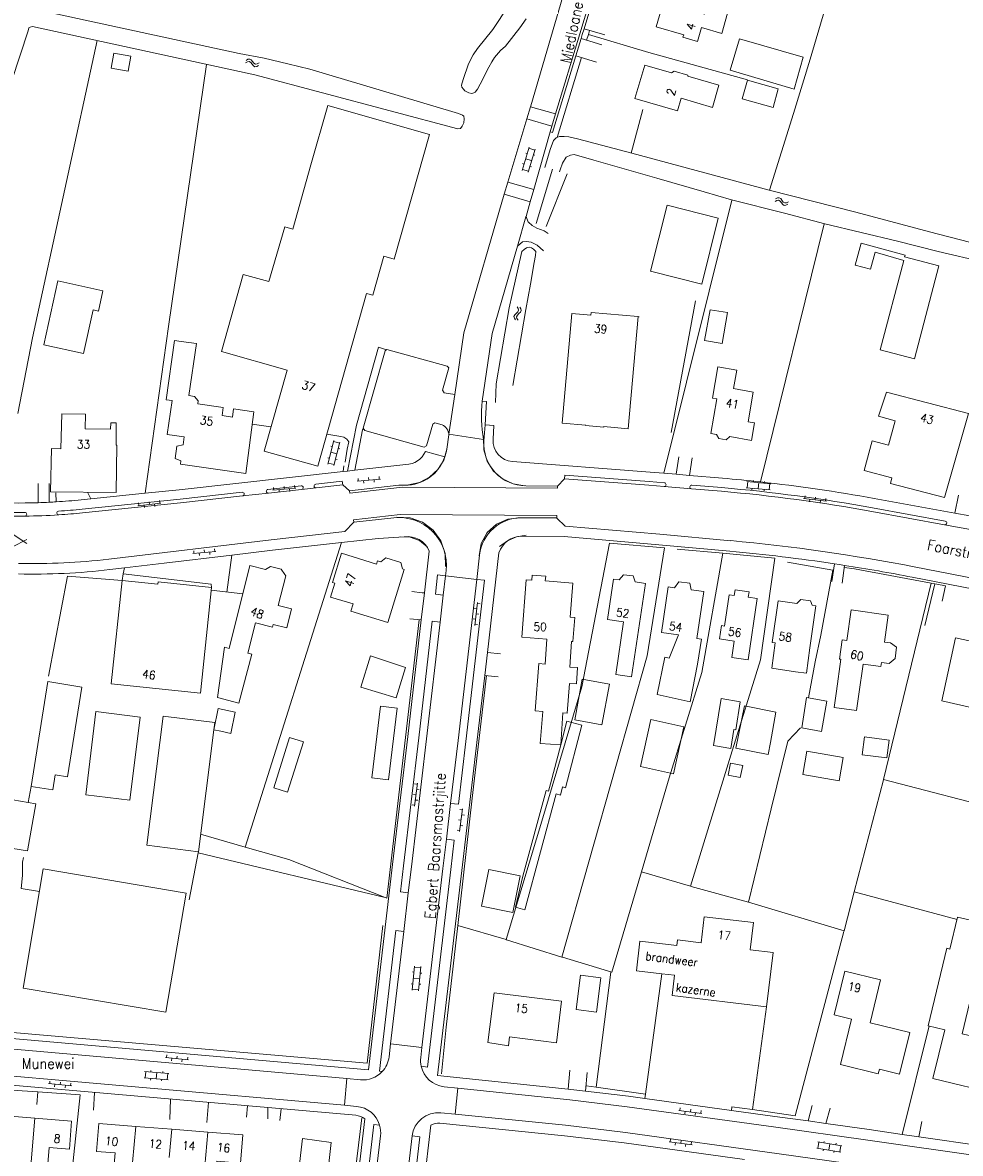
# Model space of a CAD drawing. Header units: metres. Extents: x 189705 to 199106, y 581686 to 588448.
# Tile 515 of 555: x 198333 to 198511, y 586208 to 586423. Entities that reach past the tile are written whole.
import ezdxf

# ---------------------------------------------------------------- set-up
doc = ezdxf.new("R2010")
doc.units = ezdxf.units.M
doc.layers.add('B-WA-OG-GBKN-G', color=7, linetype='Continuous', lineweight=18)
doc.styles.add('Style-STANDARD', font='STANDARD.shx')

msp = doc.modelspace()

# ---------------------------------------------------------------- linework, layer by layer
at = {"layer": 'B-WA-OG-GBKN-G'}
for p, q in [((198375.518, 586414.983), (198375.872, 586415.186)), ((198375.609, 586415.472), (198375.961, 586415.677)), ((198375.872, 586415.186), (198376.196, 586415.235)), ((198375.961, 586415.677), (198376.285, 586415.728)), ((198376.196, 586415.235), (198376.481, 586415.076)), ((198376.285, 586415.728), (198376.58, 586415.562)), ((198376.481, 586415.076), (198376.748, 586414.758)), ((198376.58, 586415.562), (198376.837, 586415.247)), ((198376.748, 586414.758), (198377.004, 586414.441)), ((198376.837, 586415.247), (198377.096, 586414.931)), ((198377.004, 586414.441), (198377.29, 586414.277)), ((198377.096, 586414.931), (198377.381, 586414.768)), ((198377.29, 586414.277), (198377.623, 586414.328)), ((198377.381, 586414.768), (198377.714, 586414.817)), ((198377.623, 586414.328), (198377.977, 586414.533)), ((198377.714, 586414.817), (198378.068, 586415.021)), ((198429.362, 586398.989), (198428.024, 586394.588)), ((198428.998, 586397.791), (198428.711, 586397.879)), ((198430.51, 586398.64), (198429.172, 586394.239)), ((198430.452, 586398.449), (198429.304, 586398.798)), ((198430.462, 586397.451), (198430.175, 586397.538)), ((198428.387, 586395.784), (198428.1, 586395.871)), ((198429.841, 586396.44), (198428.693, 586396.789)), ((198429.793, 586395.252), (198429.506, 586395.339)), ((198429.23, 586394.43), (198428.082, 586394.78)), ((198476.059, 586388.686), (198476.419, 586388.877)), ((198476.166, 586389.171), (198476.525, 586389.364)), ((198476.419, 586388.877), (198476.745, 586388.915)), ((198476.525, 586389.364), (198476.849, 586389.405)), ((198476.745, 586388.915), (198477.024, 586388.747)), ((198476.849, 586389.405), (198477.139, 586389.23)), ((198477.024, 586388.747), (198477.281, 586388.421)), ((198477.139, 586389.23), (198477.386, 586388.907)), ((198477.281, 586388.421), (198477.527, 586388.096)), ((198477.386, 586388.907), (198477.635, 586388.583)), ((198477.635, 586388.583), (198477.915, 586388.41)), ((198477.915, 586388.41), (198478.249, 586388.449)), ((198478.249, 586388.449), (198478.609, 586388.642)), ((198477.527, 586388.096), (198477.807, 586387.923)), ((198477.807, 586387.923), (198478.142, 586387.964)), ((198478.142, 586387.964), (198478.503, 586388.157)), ((198426.632, 586367.165), (198426.488, 586366.869)), ((198426.931, 586367.442), (198426.632, 586367.165)), ((198427.23, 586367.73), (198426.931, 586367.442)), ((198427.127, 586367.106), (198426.983, 586366.81)), ((198427.073, 586368.684), (198427.299, 586368.345)), ((198427.425, 586367.386), (198427.127, 586367.106)), ((198427.37, 586368.024), (198427.23, 586367.73)), ((198427.299, 586368.345), (198427.37, 586368.024)), ((198427.722, 586367.664), (198427.425, 586367.386)), ((198427.566, 586368.626), (198427.795, 586368.288)), ((198427.868, 586367.969), (198427.722, 586367.664)), ((198427.795, 586368.288), (198427.868, 586367.969)), ((198426.488, 586366.869), (198426.562, 586366.539)), ((198426.562, 586366.539), (198426.789, 586366.2)), ((198426.983, 586366.81), (198427.055, 586366.481)), ((198427.055, 586366.481), (198427.283, 586366.142)), ((198391.114, 586338.823), (198392.269, 586343.276)), ((198391.69, 586342.238), (198391.98, 586342.163)), ((198392.218, 586343.082), (198393.38, 586342.781)), ((198392.276, 586338.522), (198393.43, 586342.975)), ((198393.117, 586341.765), (198393.407, 586341.69)), ((198391.113, 586340.014), (198391.403, 586339.938)), ((198391.691, 586341.05), (198392.853, 586340.748)), ((198392.59, 586339.734), (198392.88, 586339.659)), ((198391.164, 586339.017), (198392.326, 586338.716)), ((198396.722, 586335.558), (198401.103, 586335.967)), ((198396.875, 586336.074), (198396.921, 586335.576)), ((198397.917, 586335.669), (198397.963, 586335.171)), ((198398.866, 586336.26), (198398.912, 586335.762)), ((198399.908, 586335.855), (198399.955, 586335.357)), ((198400.857, 586336.446), (198400.904, 586335.948)), ((198475.259, 586335.097), (198470.678, 586335.52)), ((198470.767, 586334.307), (198470.878, 586335.502)), ((198471.923, 586335.405), (198471.951, 586335.704)), ((198472.858, 586334.114), (198472.969, 586335.309)), ((198474.012, 586335.212), (198474.04, 586335.511)), ((198474.949, 586333.921), (198475.06, 586335.116)), ((198380.672, 586333.842), (198385.054, 586334.242)), ((198380.826, 586334.358), (198380.871, 586333.86)), ((198381.867, 586333.951), (198381.913, 586333.453)), ((198382.817, 586334.54), (198382.863, 586334.042)), ((198383.859, 586334.133), (198383.904, 586333.635)), ((198384.809, 586334.722), (198384.855, 586334.224)), ((198475.149, 586333.902), (198470.568, 586334.325)), ((198471.686, 586333.921), (198471.713, 586334.22)), ((198473.974, 586333.709), (198474.001, 586334.008)), ((198481.757, 586332.764), (198481.696, 586332.268)), ((198355.047, 586330.919), (198359.418, 586331.42)), ((198355.189, 586331.438), (198355.246, 586330.941)), ((198356.239, 586331.055), (198356.296, 586330.559)), ((198357.176, 586331.666), (198357.233, 586331.169)), ((198358.226, 586331.284), (198358.283, 586330.787)), ((198359.163, 586331.894), (198359.22, 586331.398)), ((198481.497, 586332.292), (198485.864, 586331.756)), ((198482.688, 586332.146), (198482.627, 586331.65)), ((198483.742, 586332.52), (198483.681, 586332.024)), ((198484.673, 586331.902), (198484.612, 586331.406)), ((198485.727, 586332.277), (198485.666, 586331.78)), ((198331.266, 586323.126), (198333.985, 586324.51)), ((198333.946, 586323.759), (198331.385, 586325.422)), ((198365.503, 586321.815), (198369.883, 586322.233)), ((198365.655, 586322.331), (198365.702, 586321.834)), ((198366.698, 586321.929), (198366.745, 586321.431)), ((198367.646, 586322.521), (198367.693, 586322.024)), ((198368.689, 586322.119), (198368.736, 586321.621)), ((198369.636, 586322.712), (198369.684, 586322.214)), ((198419.427, 586311.369), (198418.93, 586311.426)), ((198419.563, 586312.561), (198419.062, 586308.19)), ((198420.037, 586312.305), (198419.541, 586312.362)), ((198419.198, 586309.382), (198418.702, 586309.439)), ((198419.809, 586310.318), (198419.313, 586310.375)), ((198419.581, 586308.331), (198419.084, 586308.388)), ((198407.606, 586273.837), (198408.142, 586278.204)), ((198407.621, 586278.067), (198408.118, 586278.006)), ((198407.996, 586277.013), (198408.492, 586276.952)), ((198407.378, 586276.082), (198407.874, 586276.021)), ((198407.752, 586275.028), (198408.248, 586274.967)), ((198407.134, 586274.097), (198407.63, 586274.036)), ((198416.137, 586269.019), (198416.727, 586273.379)), ((198416.205, 586273.248), (198416.7, 586273.181)), ((198415.937, 586271.266), (198416.432, 586271.199)), ((198416.566, 586272.19), (198417.062, 586272.123)), ((198415.669, 586269.284), (198416.164, 586269.217)), ((198416.298, 586270.208), (198416.794, 586270.141)), ((198407.166, 586238.926), (198407.613, 586243.504)), ((198407.593, 586243.305), (198408.788, 586243.189)), ((198408.361, 586238.81), (198408.807, 586243.388)), ((198407.203, 586242.389), (198407.501, 586242.36)), ((198407.39, 586241.215), (198408.584, 586241.099)), ((198408.686, 586242.144), (198408.984, 586242.115)), ((198406.98, 586240.102), (198407.278, 586240.073)), ((198407.186, 586239.125), (198408.38, 586239.009)), ((198408.482, 586240.056), (198408.781, 586240.027)), ((198360.29, 586226.142), (198364.667, 586225.689)), ((198360.54, 586226.619), (198360.489, 586226.122)), ((198361.484, 586226.019), (198361.432, 586225.522)), ((198362.53, 586226.413), (198362.478, 586225.916)), ((198363.473, 586225.813), (198363.422, 586225.316)), ((198364.519, 586226.207), (198364.468, 586225.71)), ((198356.336, 586223.454), (198360.921, 586223.072)), ((198356.536, 586223.437), (198356.436, 586222.241)), ((198357.509, 586223.657), (198357.484, 586223.358)), ((198358.628, 586223.263), (198358.529, 586222.067)), ((198359.799, 586223.467), (198359.774, 586223.168)), ((198360.721, 586223.089), (198360.622, 586221.893)), ((198338.104, 586221.175), (198342.481, 586220.722)), ((198338.354, 586221.652), (198338.303, 586221.155)), ((198339.298, 586221.052), (198339.246, 586220.555)), ((198340.344, 586221.446), (198340.292, 586220.949)), ((198342.333, 586221.24), (198342.282, 586220.743)), ((198356.237, 586222.258), (198360.821, 586221.876)), ((198357.485, 586222.154), (198357.46, 586221.855)), ((198359.575, 586221.98), (198359.55, 586221.681)), ((198341.287, 586220.846), (198341.236, 586220.349)), ((198457.797, 586216.094), (198462.16, 586215.526)), ((198458.06, 586216.564), (198457.995, 586216.068)), ((198458.987, 586215.939), (198458.923, 586215.443)), ((198460.043, 586216.306), (198459.979, 586215.81)), ((198460.97, 586215.681), (198460.906, 586215.185)), ((198462.026, 586216.048), (198461.962, 586215.552)), ((198456.23, 586210.611), (198456.165, 586210.116)), ((198458.213, 586210.351), (198458.148, 586209.856)), ((198485.378, 586210.208), (198485.331, 586209.912)), ((198455.967, 586210.142), (198460.33, 586209.57)), ((198457.157, 586209.986), (198457.092, 586209.49)), ((198459.14, 586209.726), (198459.075, 586209.23)), ((198460.196, 586210.092), (198460.131, 586209.596)), ((198484.004, 586208.909), (198488.546, 586208.183)), ((198484.193, 586210.094), (198488.735, 586209.368)), ((198484.391, 586210.062), (198484.201, 586208.877)), ((198485.24, 586208.711), (198485.193, 586208.415)), ((198486.464, 586209.731), (198486.275, 586208.546)), ((198487.312, 586208.38), (198487.264, 586208.084)), ((198487.647, 586209.845), (198487.6, 586209.549)), ((198488.538, 586209.399), (198488.349, 586208.214))]:
    msp.add_line(p, q, dxfattribs=at)
at = {"layer": 'B-WA-OG-GBKN-G', "flags": 128}
for points in [[(198377.245, 586412.713), (198415.806, 586402.452), (198416.314, 586402.53), (198416.668, 586402.964), (198416.945, 586403.625), (198417.018, 586404.362), (198416.939, 586404.87), (198416.71, 586405.098), (198415.972, 586405.374), (198415.336, 586405.575), (198387.708, 586413.797), (198383.537, 586414.847), (198379.01, 586415.87), (198374.306, 586416.766), (198337.431, 586424.747), (198336.896, 586424.897), (198336.54, 586425.074), (198336.26, 586425.301), (198336.08, 586425.682), (198336.18, 586426.165), (198358.225, 586500)], [(198479.546, 586405.403), (198482.707, 586415.718), (198489.937, 586440.22), (198493.808, 586453.417), (198496.64, 586462.592), (198508.322, 586500)], [(198457.821, 586483.349), (198457.755, 586483.13), (198451.52, 586462.291), (198445.181, 586441.103), (198438.984, 586420.542), (198434.344, 586405.296)], [(198429.605, 586406.651), (198429.654, 586406.816), (198442.3, 586449.966)], [(198428.829, 586423.388), (198427.566, 586421.655), (198424.887, 586418.164), (198423.951, 586417.322), (198422.813, 586416.021), (198422.282, 586415.206), (198421.677, 586414.162), (198420.09, 586410.955), (198419.535, 586410.038), (198419.105, 586409.452), (198418.877, 586409.298), (198418.471, 586409.195), (198417.886, 586409.294), (198417.148, 586409.698), (198416.867, 586410.002), (198416.586, 586410.382), (198416.508, 586410.762), (198416.834, 586411.856), (198417.863, 586414.807), (198418.72, 586416.538), (198419.528, 586417.71), (198422.46, 586421.33), (198425.464, 586425.864)], [(198440.869, 586425.064), (198439.79, 586421.485)], [(198467.03, 586424.43), (198465.95, 586420.6), (198462.08, 586421.69), (198461.34, 586419.07), (198458.58, 586419.86), (198458.73, 586420.35), (198453.51, 586421.86), (198454.88, 586426.58), (198462.7, 586424.28), (198463.07, 586425.55), (198467.03, 586424.43)], [(198272.838, 586383.66), (198313.932, 586369.421), (198315.102, 586369.019), (198315.737, 586369.072), (198316.397, 586369.253), (198316.98, 586369.687), (198317.561, 586370.579), (198317.887, 586371.444), (198318.514, 586373.555), (198334.194, 586421.101), (198334.344, 586421.686), (198334.623, 586421.814), (198335.054, 586421.892), (198377.245, 586412.713)], [(198439.79, 586421.485), (198439.462, 586420.397), (198439.224, 586419.614)], [(198439.79, 586421.485), (198443.716, 586420.301)], [(198440.844, 586421.167), (198440.616, 586420.409)], [(198347.299, 586419.228), (198335.023, 586362.799), (198332.25, 586348.45)], [(198439.224, 586419.614), (198438.231, 586416.353)], [(198439.224, 586419.614), (198443.153, 586418.431)], [(198440.616, 586420.409), (198440.28, 586419.296)], [(198440.616, 586420.409), (198452.089, 586416.963)], [(198481.42, 586416.09), (198479.7, 586410), (198467.52, 586413.62), (198469.29, 586419.6), (198481.42, 586416.09)], [(198353.706, 586416.263), (198350.492, 586416.832), (198349.993, 586414.01), (198353.207, 586413.442), (198353.706, 586416.263)], [(198438.231, 586416.353), (198433.79, 586401.757), (198433.367, 586401.878)], [(198438.231, 586416.353), (198442.169, 586415.166)], [(198452.089, 586416.963), (198470.833, 586411.778)], [(198368.11, 586414.7), (198360.854, 586364.961), (198356.438, 586333.285)], [(198439.297, 586416.031), (198434.717, 586400.826)], [(198465.4, 586410.76), (198464.16, 586406.55), (198458.22, 586408.29), (198457.51, 586405.87), (198449.46, 586408.23), (198451.33, 586414.57), (198456.41, 586413.09), (198456.92, 586413.45), (198459.53, 586412.66), (198459.48, 586412.49), (198465.4, 586410.76)], [(198476.63, 586410.07), (198475.7, 586406.5), (198469.81, 586408.18), (198470.82, 586411.73), (198476.63, 586410.07)], [(198383.379, 586356.643), (198379.02, 586341.3), (198389.22, 586338.42), (198398.5, 586371.24), (198399.69, 586370.91), (198401.78, 586378.31), (198403.75, 586377.76), (198410.46, 586401.41), (198391.13, 586406.9), (198387.927, 586395.63), (198384.454, 586383.41)], [(198428.916, 586404.352), (198429.605, 586406.651)], [(198434.344, 586405.296), (198429.605, 586406.651)], [(198448.772, 586397.882), (198450.981, 586406.176)], [(198425.323, 586392.361), (198428.916, 586404.352)], [(198433.684, 586402.988), (198428.916, 586404.352)], [(198434.344, 586405.296), (198433.684, 586402.988)], [(198479.546, 586405.403), (198474.986, 586390.843)], [(198433.367, 586401.878), (198430.236, 586390.931)], [(198433.684, 586402.988), (198433.367, 586401.878)], [(198474.954, 586390.851), (198448.856, 586397.86), (198438.554, 586400.562), (198436.901, 586400.936), (198436.012, 586401.009), (198435.122, 586401.005), (198434.514, 586400.774), (198434.007, 586400.29), (198433.354, 586398.585), (198432.372, 586395.13)], [(198435.141, 586394.303), (198435.251, 586394.68), (198435.728, 586395.952), (198436.409, 586397.098), (198437.195, 586397.482), (198437.931, 586397.612), (198441.62, 586396.509), (198453.627, 586393.128), (198462.582, 586390.496), (198467.771, 586388.968), (198477.843, 586386.442), (198485.525, 586384.415), (198499.31, 586381.117), (198507.042, 586379.192), (198515.715, 586377.144)], [(198430.717, 586384.514), (198433.814, 586394.846)], [(198432.611, 586383.937), (198436.574, 586393.956)], [(198424.634, 586390.062), (198425.323, 586392.361)], [(198425.323, 586392.361), (198430.236, 586390.931)], [(198430.236, 586390.931), (198429.576, 586388.624)], [(198518.881, 586379.469), (198505.401, 586382.92), (198491.385, 586386.649), (198474.954, 586390.851)], [(198415.246, 586352.043), (198416.969, 586363.726), (198424.634, 586390.062)], [(198424.634, 586390.062), (198429.576, 586388.624)], [(198428.774, 586385.817), (198429.576, 586388.624)], [(198454.965, 586337.081), (198467.887, 586388.939)], [(198452.425, 586375.436), (198462.147, 586373.009), (198465.271, 586385.525), (198455.549, 586387.952), (198452.425, 586375.436)], [(198427.157, 586380.221), (198428.758, 586385.762), (198428.774, 586385.817)], [(198428.774, 586385.816), (198428.758, 586385.762)], [(198428.774, 586385.817), (198429.194, 586384.747), (198429.217, 586384.727)], [(198429.217, 586384.727), (198429.908, 586384.115), (198430.851, 586383.636), (198432.2, 586383.083), (198432.964, 586382.628)], [(198473.303, 586335.435), (198485.369, 586384.457)], [(198384.454, 586383.41), (198382.934, 586383.842), (198379.913, 586373.46), (198375.074, 586374.835), (198370.912, 586360.185), (198383.379, 586356.643)], [(198420.42, 586350.777), (198422.36, 586363.616), (198427.157, 586380.221)], [(198428.734, 586368.186), (198429.65, 586372.961), (198430.319, 586377.079), (198430.593, 586378.402), (198430.641, 586379.164), (198430.207, 586379.619), (198429.799, 586379.872), (198429.341, 586379.997), (198428.859, 586379.868), (198428.403, 586379.587), (198427.947, 586379.204), (198426.152, 586371.041), (198425.546, 586368.466)], [(198432.063, 586379.297), (198430.864, 586380.384), (198429.769, 586380.964), (198428.879, 586381.088), (198428.092, 586381.034), (198427.157, 586380.221)], [(198500.679, 586378.186), (198500.763, 586378.517), (198492.446, 586380.775), (198491.279, 586376.611), (198494.179, 586375.801), (198495.064, 586379.079), (198500.497, 586377.494)], [(198500.679, 586378.186), (198507.191, 586376.472), (198502.542, 586358.801), (198496.029, 586360.515), (198500.497, 586377.494)], [(198344.751, 586359.842), (198337.194, 586361.482), (198339.824, 586373.599), (198348.384, 586371.741), (198347.547, 586367.882), (198346.543, 586368.1), (198344.751, 586359.842)], [(198456.33, 586344.827), (198460.99, 586369.813)], [(198423.102, 586354.031), (198425.546, 586368.466)], [(198426.29, 586353.751), (198428.734, 586368.186)], [(198450.05, 586366.82), (198448.19, 586345.53), (198443.56, 586345.93), (198443.55, 586345.82), (198440.09, 586346.12), (198440.1, 586346.22), (198435.62, 586346.61), (198437.45, 586367.42), (198441.09, 586367.1), (198441.13, 586367.61), (198450.05, 586366.82)], [(198467.03, 586367.58), (198466, 586361.7), (198462.7, 586362.28), (198463.75, 586368.1), (198467.03, 586367.58)], [(198450.269, 586366.801), (198450.05, 586366.82)], [(198366.164, 586361.718), (198363.297, 586362.118), (198361.99, 586362.3), (198360.4, 586351.03), (198361.55, 586350.87), (198360.64, 586344.45), (198363.86, 586344), (198363.64, 586342.45), (198362.46, 586342.25), (198362.13, 586339.9), (198363.21, 586339.42), (198363.12, 586338.81), (198375.56, 586337.06), (198377.09, 586348.74), (198373.22, 586349.29), (198373, 586347.74), (198371.04, 586348.02), (198371.26, 586349.57), (198366.41, 586350.26), (198366.49, 586350.81), (198365.82, 586351.67), (198364.75, 586351.83), (198366.164, 586361.718)], [(198402.266, 586360.542), (198400.722, 586361.03), (198396.547, 586346.186), (198394.884, 586337.489)], [(198415.246, 586352.043), (198413.229, 586352.374), (198412.915, 586352.871), (198414.104, 586357.119), (198413.821, 586357.442), (198402.364, 586360.593), (198402.041, 586360.344), (198397.87, 586345.655), (198398.126, 586345.165), (198409.439, 586342.021), (198409.875, 586342.304), (198411.074, 586346.412), (198411.453, 586346.658), (198412.819, 586346.266)], [(198472.15, 586346.62), (198470.96, 586346.82), (198471.93, 586352.5), (198468.2, 586353.16), (198468.82, 586356.67), (198465.23, 586357.31), (198464.18, 586351.32), (198465, 586351.18), (198463.88, 586344.65), (198464.94, 586344.46), (198465.36, 586343.66), (198466.81, 586343.41), (198467.46, 586344.03), (198471.59, 586343.31), (198472.15, 586346.62)], [(198414.13, 586344.476), (198415.246, 586352.043)], [(198422.977, 586350.539), (198423.102, 586354.031)], [(198512.78, 586348.43), (198508.23, 586332.46), (198498, 586335.15), (198498.28, 586336.22), (198493, 586337.6), (198494.54, 586343.25), (198497.63, 586342.38), (198498.91, 586347.01), (198495.73, 586347.9), (198497.21, 586352.47), (198512.78, 586348.43)], [(198420.989, 586346.286), (198421.281, 586350.72), (198420.42, 586350.777)], [(198351.03, 586342.41), (198350.94, 586333.44), (198338.48, 586333.54), (198338.62, 586341.79), (198340.43, 586341.74), (198340.61, 586348.33), (198345.09, 586348.28), (198345.06, 586345.49), (198349.88, 586345.44), (198349.89, 586346.64), (198350.96, 586346.63), (198350.92, 586342.41), (198351.03, 586342.41)], [(198376.781, 586346.378), (198380.318, 586345.87)], [(198397.878, 586345.479), (198397.69, 586345.341), (198396.246, 586337.64)], [(198420.786, 586343.207), (198420.989, 586346.286)], [(198420.989, 586346.286), (198422.685, 586346.174), (198422.512, 586343.538)], [(198394.399, 586339.157), (198394.821, 586341.673), (198395.145, 586343.072), (198394.762, 586343.579), (198394.176, 586343.907), (198393.616, 586344.057), (198390.943, 586344.512)], [(198413.712, 586341.641), (198414.11, 586344.341)], [(198414.11, 586344.341), (198414.13, 586344.476)], [(198414.13, 586344.476), (198420.709, 586343.506)], [(198428.572, 586334.68), (198426.349, 586335.045), (198424.311, 586336.007), (198422.616, 586337.491), (198421.393, 586339.383), (198420.737, 586341.538), (198420.697, 586343.791)], [(198420.786, 586343.207), (198420.709, 586343.506)], [(198413.753, 586341.621), (198413.133, 586339.578), (198411.997, 586337.771), (198410.425, 586336.327), (198408.528, 586335.348), (198406.44, 586334.903)], [(198409.662, 586341.204), (198413.356, 586340.188)], [(198426.201, 586339.287), (198452.329, 586337.305), (198454.965, 586337.081)], [(198457.281, 586336.884), (198457.766, 586340.218)], [(198459.841, 586336.666), (198460.303, 586340.001)], [(198356.438, 586333.285), (198362.885, 586333.947), (198394.018, 586337.393)], [(198394.018, 586337.393), (198394.153, 586338.47)], [(198394.018, 586337.393), (198394.884, 586337.489)], [(198394.884, 586337.489), (198396.246, 586337.64)], [(198396.246, 586337.64), (198405.949, 586338.714)], [(198454.965, 586337.081), (198457.281, 586336.884)], [(198457.281, 586336.884), (198459.841, 586336.666)], [(198336.09, 586331.485), (198336.105, 586335.111)], [(198338.214, 586335.145), (198338.199, 586331.572)], [(198388.826, 586335.008), (198393.876, 586335.567), (198393.953, 586334.871)], [(198388.903, 586334.312), (198393.953, 586334.871)], [(198393.953, 586334.871), (198395.23, 586333.767)], [(198395.23, 586333.767), (198404.64, 586334.814), (198405.753, 586334.808)], [(198436.095, 586336.029), (198434.721, 586334.649)], [(198436.095, 586336.029), (198436.148, 586336.727), (198452.173, 586335.511), (198455.047, 586335.267)], [(198454.987, 586334.57), (198452.117, 586334.814), (198436.095, 586336.029)], [(198459.841, 586336.666), (198466.105, 586336.134)], [(198460.269, 586334.823), (198465.953, 586334.34)], [(198339.441, 586333.371), (198339.551, 586331.648)], [(198374.87, 586333.463), (198363.076, 586332.157), (198344.467, 586330.247)], [(198344.539, 586329.55), (198363.151, 586331.461), (198374.947, 586332.767)], [(198346.12, 586332.226), (198345.564, 586333.371)], [(198346.12, 586332.226), (198356.438, 586333.285)], [(198374.947, 586332.767), (198379.836, 586333.308)], [(198386.073, 586334.703), (198379.759, 586334.004)], [(198379.836, 586333.308), (198386.15, 586334.007)], [(198386.15, 586334.007), (198388.903, 586334.312)], [(198395.23, 586333.767), (198395.281, 586333.308), (198405.307, 586334.424), (198434.721, 586334.262), (198434.721, 586334.649)], [(198434.721, 586334.649), (198428.725, 586334.682)], [(198454.987, 586334.57), (198460.21, 586334.126)], [(198460.21, 586334.126), (198465.893, 586333.643)], [(198510.227, 586329.484), (198510.933, 586332.924)], [(198344.284, 586332.037), (198346.12, 586332.226)], [(198494.557, 586330.519), (198508.389, 586327.99)], [(198494.881, 586332.29), (198510.227, 586329.484)], [(198434.606, 586328.57), (198434.619, 586329.074), (198404.842, 586329.238), (198396.011, 586328.255), (198396.065, 586327.769)], [(198396.065, 586327.769), (198403.65, 586328.613)], [(198404.228, 586328.75), (198406.74, 586328.634), (198409.107, 586327.783), (198411.117, 586326.271), (198412.592, 586324.234), (198413.401, 586321.853), (198413.472, 586319.339)], [(198427.671, 586328.626), (198425.315, 586328.383), (198423.156, 586327.408), (198421.417, 586325.801), (198420.275, 586323.726), (198419.848, 586321.396)], [(198434.586, 586328.588), (198427.945, 586328.624)], [(198434.606, 586328.57), (198436.226, 586327.05), (198454.195, 586325.506), (198467.647, 586324.274)], [(198494.431, 586329.83), (198508.263, 586327.302)], [(198510.227, 586329.484), (198513.09, 586328.96)], [(198396.065, 586327.769), (198394.331, 586326.014), (198380.392, 586324.464), (198349.505, 586320.771)], [(198513.209, 586326.398), (198508.263, 586327.302)], [(198405.657, 586324.981), (198400.696, 586324.71), (198393.757, 586323.938)], [(198410.008, 586323.092), (198408.536, 586324.281), (198406.762, 586324.942), (198404.871, 586325.005)], [(198423.76, 586323.153), (198425.262, 586324.255), (198426.973, 586324.992), (198428.806, 586325.325)], [(198467.464, 586322.282), (198454.018, 586323.514), (198435.998, 586325.063), (198427.926, 586325.107)], [(198366.97, 586268.518), (198375.429, 586266.089), (198393.757, 586323.938)], [(198393.757, 586323.938), (198380.622, 586322.477), (198372.876, 586321.551)], [(198405.659, 586318.794), (198405.323, 586318.896), (198405.023, 586320.148), (198402.146, 586321.021), (198401.165, 586320.266), (198400.59, 586320.441), (198400.397, 586319.827), (198393.751, 586321.911), (198391.998, 586316.321), (198392.467, 586316.179), (198391.646, 586313.559), (198395.913, 586312.264), (198395.473, 586310.862), (198402.502, 586308.729), (198405.659, 586318.794)], [(198409.465, 586314.347), (198410.386, 586322.305)], [(198415.828, 586251.17), (198425.012, 586248.529), (198432.182, 586272.263), (198439.398, 586296.504), (198444.619, 586323.811), (198455.065, 586322.913), (198451.772, 586302.397), (198445.839, 586281.363), (198435.584, 586245.199)], [(198423.629, 586321.98), (198421.435, 586303.02)], [(198450.725, 586261.388), (198455.986, 586279.244), (198462.152, 586299.238), (198466.122, 586321.89), (198476.01, 586320.939), (198473.322, 586301.62), (198467.681, 586283.559), (198460.03, 586258.638)], [(198457.455, 586322.668), (198466.122, 586321.89)], [(198372.876, 586321.551), (198360.067, 586320.02), (198352.497, 586319.115)], [(198371.969, 586314.509), (198372.876, 586321.551)], [(198419.954, 586321.544), (198419.419, 586316.918)], [(198478.427, 586320.161), (198487.072, 586318.697), (198484.761, 586306.341), (198483.664, 586301.281), (198482.424, 586294.402)], [(198487.368, 586319.879), (198486.865, 586316.499)], [(198489.277, 586319.587), (198488.322, 586319.734), (198487.368, 586319.879)], [(198352.497, 586319.115), (198349.742, 586318.786)], [(198352.287, 586317.967), (198352.058, 586316.712)], [(198352.497, 586319.115), (198352.287, 586317.967), (198368.987, 586316.011), (198369.032, 586315.407)], [(198372.401, 586303.792), (198376.339, 586319.541), (198379.321, 586318.795), (198380.217, 586319.36), (198382.266, 586318.848), (198382.966, 586317.846), (198383.126, 586317.593), (198381.717, 586311.96), (198384.254, 586311.325), (198383.354, 586307.727), (198380.759, 586308.376), (198380.628, 586307.85), (198377.401, 586308.657), (198375.961, 586302.901)], [(198413.466, 586317.607), (198411.976, 586317.78), (198411.552, 586314.114), (198413.042, 586313.942)], [(198413.466, 586317.607), (198413.042, 586313.942)], [(198413.585, 586318.633), (198413.466, 586317.607)], [(198419.419, 586316.918), (198413.466, 586317.607)], [(198435.747, 586291.573), (198436.602, 586291.508), (198437.03, 586297.167), (198438.338, 586297.068), (198438.572, 586300.164), (198437.067, 586300.278), (198437.434, 586305.134), (198437.676, 586305.147), (198438.02, 586309.688), (198437.142, 586309.754), (198437.631, 586316.227), (198432.433, 586316.62), (198432.504, 586317.557), (198429.948, 586317.75), (198429.872, 586316.746), (198428.782, 586316.828), (198427.96, 586305.963), (198432.754, 586305.6), (198432.393, 586300.831), (198431.179, 586300.923), (198430.502, 586291.969), (198431.941, 586291.86)], [(198448.832, 586298.406), (198451.462, 586316.167), (198449.479, 586316.461), (198449.142, 586317.579), (198447.311, 586317.803), (198446.476, 586316.808), (198445.401, 586316.967), (198444.267, 586309.309), (198447.301, 586308.86), (198445.819, 586298.852), (198448.832, 586298.406)], [(198489.277, 586319.587), (198488.81, 586316.215)], [(198505.742, 586316.222), (198491.127, 586318.904), (198489.222, 586319.185)], [(198502.476, 586319.307), (198516.491, 586316.584), (198538.002, 586312.851)], [(198341.667, 586317.527), (198338.088, 586298.535)], [(198352.058, 586316.712), (198341.667, 586317.527)], [(198352.058, 586316.712), (198358.861, 586315.996), (198358.911, 586316.473), (198369.032, 586315.407), (198366.918, 586295.322), (198349.994, 586297.103), (198352.058, 586316.712)], [(198414.457, 586274.383), (198415.946, 586274.206), (198417.37, 586286.168), (198420.909, 586316.746), (198419.419, 586316.918)], [(198419.419, 586316.918), (198415.88, 586286.343), (198414.457, 586274.383)], [(198461.231, 586305.717), (198462.53, 586314.598), (198460.167, 586314.944), (198459.863, 586316.178), (198457.778, 586316.483), (198456.978, 586315.312), (198455.768, 586315.489), (198454.505, 586306.857), (198457.737, 586306.384)], [(198505.742, 586316.222), (198496.684, 586278.952)], [(198537.703, 586310.874), (198516.129, 586314.617), (198502.095, 586317.344)], [(198506.441, 586316.094), (198504.495, 586308.173)], [(198506.441, 586316.094), (198505.742, 586316.222)], [(198508.455, 586315.726), (198506.798, 586316.028), (198506.441, 586316.094)], [(198508.455, 586315.726), (198507.83, 586312.791)], [(198368.973, 586314.847), (198374.995, 586314.167)], [(198409.045, 586314.39), (198407.105, 586314.59)], [(198408.871, 586309.22), (198409.465, 586314.347)], [(198409.465, 586314.347), (198409.045, 586314.39)], [(198413.042, 586313.942), (198412.448, 586308.806)], [(198472.673, 586313.319), (198470.989, 586313.565), (198471.134, 586314.558), (198468.463, 586314.948), (198468.306, 586313.879), (198467.358, 586314.017), (198466.487, 586308.052), (198465.869, 586308.142), (198465.5, 586305.612), (198468.308, 586305.202), (198467.858, 586302.117), (198470.97, 586301.663), (198472.673, 586313.319)], [(198482.699, 586303.895), (198483.832, 586311.914), (198483.125, 586312.014), (198482.819, 586312.865), (198480.987, 586313.124), (198480.216, 586312.352), (198476.646, 586312.856), (198475.532, 586304.967), (198476.113, 586304.885), (198475.428, 586300.033), (198479.922, 586299.398)], [(198491.979, 586295.113), (198492.786, 586300.846), (198496.152, 586300.372), (198496.263, 586301.16), (198497.711, 586300.956), (198498.853, 586301.928), (198499.148, 586304.02), (198498.021, 586304.864), (198496.863, 586305.028), (198497.582, 586310.126), (198490.529, 586311.119), (198489.709, 586305.303), (198488.814, 586305.43), (198488.3, 586301.782), (198488.58, 586301.743), (198487.73, 586295.712)], [(198298.5, 586235.018), (198314.553, 586231.206), (198398.827, 586223.76), (198403.416, 586262.769), (198406.308, 586287.072), (198408.871, 586309.22)], [(198402.031, 586256.486), (198402.318, 586256.417), (198408.463, 586309.264)], [(198406.408, 586257.39), (198404.918, 586257.565), (198405.501, 586262.522), (198408.394, 586286.828), (198410.958, 586308.978), (198412.448, 586308.806)], [(198406.72, 586309.456), (198408.871, 586309.22)], [(198412.448, 586308.806), (198409.884, 586286.653), (198406.991, 586262.345), (198406.408, 586257.39)], [(198457.737, 586306.384), (198455.947, 586301.958), (198455.149, 586302.158), (198453.685, 586295.068), (198459.973, 586293.67), (198461.37, 586300.793), (198462.069, 586305.563), (198461.231, 586305.717)], [(198521.19, 586305.431), (198516.039, 586306.571), (198515.621, 586304.68), (198510.371, 586305.842), (198507.716, 586293.844), (198513.565, 586292.55), (198513.963, 586294.349), (198518.063, 586293.442), (198517.536, 586291.059), (198523.594, 586289.719), (198525.071, 586296.397), (198519.465, 586297.638), (198521.19, 586305.431)], [(198372.401, 586303.792), (198371.504, 586304.048), (198370.154, 586294.481), (198374.241, 586293.416), (198376.675, 586302.736), (198375.961, 586302.901)], [(198421.435, 586303.02), (198420.931, 586298.667)], [(198421.435, 586303.02), (198423.924, 586302.768)], [(198482.699, 586303.895), (198482.023, 586299.102), (198479.922, 586299.398)], [(198404.129, 586294.408), (198397.427, 586296.473), (198399.264, 586302.436), (198405.906, 586300.177), (198404.129, 586294.408)], [(198420.931, 586298.667), (198419.456, 586285.924), (198416.562, 586261.613), (198411.987, 586222.717), (198436.784, 586220.138)], [(198421.248, 586298.692), (198418.525, 586275.384), (198416.347, 586255.711), (198415.828, 586251.17)], [(198420.931, 586298.667), (198423.51, 586298.396)], [(198337.98, 586297.517), (198344.413, 586296.486), (198341.68, 586279.433), (198339.325, 586279.811), (198338.87, 586276.968), (198334.792, 586277.622), (198337.98, 586297.517)], [(198443.182, 586289.327), (198438.024, 586290.283), (198439.45, 586297.971), (198444.607, 586297.014), (198443.182, 586289.327)], [(198467.693, 586284.819), (198464.377, 586285.349), (198465.806, 586294.276), (198469.471, 586293.69), (198468.618, 586288.36), (198468.269, 586288.416), (198467.693, 586284.819)], [(198481.159, 586288.701), (198482.073, 586294.461)], [(198481.159, 586288.701), (198484.916, 586288.067), (198485.885, 586293.818), (198482.073, 586294.461)], [(198491.979, 586295.113), (198491.541, 586292.004), (198487.292, 586292.603), (198487.73, 586295.712)], [(198347.089, 586291.814), (198355.461, 586290.784), (198353.517, 586274.982), (198345.145, 586276.012), (198347.089, 586291.814)], [(198369.469, 586288.38), (198370.32, 586292.399), (198373.533, 586291.676), (198372.678, 586287.643), (198370.815, 586288.1), (198369.469, 586288.38)], [(198401.113, 586292.843), (198404.269, 586292.472), (198402.667, 586278.865), (198399.51, 586279.236), (198401.113, 586292.843)], [(198431.941, 586291.86), (198431.478, 586285.782), (198435.354, 586285.495)], [(198475.209, 586285.917), (198474.763, 586283.678), (198468.646, 586284.895), (198470.244, 586292.924), (198476.226, 586291.734)], [(198369.469, 586288.38), (198366.551, 586265.191), (198356.777, 586266.421), (198359.863, 586290.95), (198369.638, 586289.72), (198369.469, 586288.38)], [(198435.354, 586285.495), (198435.747, 586291.573)], [(198435.354, 586285.495), (198436.528, 586289.987), (198439.39, 586289.24), (198436.289, 586277.369), (198435.721, 586277.517)], [(198456.781, 586279.974), (198450.503, 586281.369), (198452.487, 586290.295), (198458.765, 586288.9), (198456.781, 586279.974)], [(198475.209, 586285.917), (198476.226, 586291.734)], [(198480.925, 586288.74), (198478.519, 586286.194), (198475.346, 586273.377), (198471.024, 586255.602)], [(198383.476, 586276.491), (198380.857, 586277.316), (198383.868, 586286.88), (198386.487, 586286.055), (198383.476, 586276.491)], [(198433.427, 586278.117), (198435.354, 586285.495)], [(198497.723, 586286.42), (198497.281, 586283.009), (198492.621, 586283.613), (198493.064, 586287.025), (198497.723, 586286.42)], [(198488.234, 586278.679), (198481.314, 586279.892), (198482.09, 586284.323), (198489.01, 586283.112), (198488.234, 586278.679)], [(198469.471, 586279.302), (198467.17, 586279.767), (198467.631, 586282.048), (198469.932, 586281.583), (198469.471, 586279.302)], [(198496.684, 586278.952), (198496.665, 586278.875), (198491.089, 586257.613), (198491.076, 586257.564)], [(198496.684, 586278.952), (198520.549, 586272.696)], [(198334.207, 586274.559), (198334.792, 586277.622)], [(198433.427, 586278.117), (198433.041, 586276.678), (198432.603, 586276.849), (198428.155, 586260.568), (198426.786, 586254.672), (198428.535, 586254.158), (198434.466, 586276.184), (198435.303, 586275.917), (198435.721, 586277.517)], [(198305.519, 586275.091), (198296.524, 586237.292), (198320.202, 586231.824), (198398.588, 586225.026), (198401.603, 586251.206)], [(198331.285, 586275.065), (198335.642, 586274.31), (198334.089, 586265.345), (198329.732, 586266.099), (198331.285, 586275.065)], [(198414.457, 586274.383), (198413.646, 586267.573)], [(198375.429, 586266.089), (198383.715, 586263.71), (198402.031, 586256.486)], [(198413.646, 586267.573), (198415.136, 586267.396), (198414.477, 586261.86), (198410.061, 586224.322), (198408.85, 586224.465)], [(198413.646, 586267.573), (198412.987, 586262.037), (198408.987, 586228.026)], [(198336.358, 586257.663), (198332.871, 586258.246), (198333.14, 586260.711), (198333.155, 586263.201), (198333.329, 586264.116)], [(198366.515, 586265.001), (198364.792, 586256.063)], [(198366.551, 586265.191), (198366.515, 586265.001)], [(198366.515, 586265.001), (198402.031, 586256.486)], [(198364.193, 586257.36), (198360.38, 586234.745), (198333.265, 586239.316), (198337.077, 586261.931), (198364.193, 586257.36)], [(198426.266, 586253.677), (198420.286, 586254.886), (198421.696, 586261.859), (198427.676, 586260.65), (198426.266, 586253.677)], [(198435.584, 586245.199), (198435.675, 586245.17), (198445.063, 586242.362), (198450.725, 586261.388)], [(198450.725, 586261.388), (198460.03, 586258.638)], [(198460.03, 586258.638), (198460.138, 586258.606), (198471.025, 586255.601), (198489.176, 586250.202)], [(198491.076, 586257.564), (198489.176, 586250.202)], [(198491.076, 586257.564), (198510.631, 586252.311)], [(198406.408, 586257.39), (198405.545, 586250.055)], [(198415.828, 586251.17), (198413.626, 586231.87), (198412.698, 586223.05)], [(198454.585, 586242.038), (198449.725, 586242.614), (198450.388, 586248.21), (198457.427, 586247.376), (198457.554, 586248.45), (198462.042, 586247.918), (198462.627, 586252.855), (198471.963, 586251.748), (198471.354, 586246.601), (198475.692, 586246.087)], [(198514.329, 586251.926), (198510.747, 586252.791), (198509.28, 586246.718), (198508.665, 586246.866), (198505.118, 586232.175), (198508.294, 586231.408), (198506.065, 586222.174), (198518.662, 586219.132), (198520.901, 586228.403), (198511.612, 586230.646), (198515.178, 586245.415)], [(198405.545, 586250.055), (198404.055, 586250.23), (198400.912, 586223.514), (198401.438, 586223.452)], [(198405.545, 586250.055), (198403.036, 586228.726)], [(198489.176, 586250.202), (198489.139, 586250.06), (198479.859, 586215.064), (198471.798, 586216.247)], [(198425.012, 586248.529), (198425.092, 586248.506), (198435.584, 586245.199)], [(198475.692, 586246.087), (198474.469, 586235.77)], [(198489.307, 586242.549), (198487.277, 586234.241), (198490.587, 586233.432), (198488.48, 586224.813), (198495.668, 586223.056), (198495.877, 586223.908), (198499.719, 586222.969), (198501.647, 586230.857), (198494.113, 586232.698), (198496.114, 586240.886), (198489.307, 586242.549)], [(198442.956, 586241.264), (198439.129, 586241.75), (198438.299, 586235.218), (198442.126, 586234.732), (198442.956, 586241.264)], [(198442.091, 586220.499), (198444.885, 586242.361)], [(198451.456, 586219.166), (198454.585, 586242.038)], [(198474.469, 586235.77), (198456.5, 586237.9), (198456.957, 586241.757), (198454.585, 586242.038)], [(198435.54, 586236.82), (198434.541, 586228.925), (198425.643, 586230.051), (198425.43, 586228.36), (198421.54, 586228.96), (198422.738, 586238.439), (198435.54, 586236.82)], [(198471.798, 586216.247), (198474.469, 586235.77)], [(198300.981, 586232.682), (198316.3, 586229.044), (198394.742, 586222.113)], [(198505.337, 586232.122), (198500.225, 586211.534)], [(198299.816, 586227.777), (198316.078, 586223.915), (198394.295, 586217.053)], [(198402.748, 586226.279), (198403.036, 586228.726)], [(198403.036, 586228.726), (198408.987, 586228.026)], [(198408.987, 586228.026), (198408.764, 586226.136)], [(198296.984, 586226.703), (198315.805, 586222.233), (198396.455, 586215.157)], [(198436.784, 586220.138), (198437.112, 586223.708)], [(198440.392, 586223.314), (198440.087, 586219.747)], [(198394.742, 586222.113), (198394.295, 586217.053)], [(198394.742, 586222.113), (198397.342, 586221.883)], [(198328.518, 586215.197), (198329.169, 586220.072), (198336.029, 586219.585)], [(198336.029, 586219.585), (198344.088, 586219.014), (198341.228, 586192.2), (198334.759, 586192.502)], [(198336.029, 586219.585), (198335.864, 586217.177)], [(198346.816, 586219.4), (198346.641, 586216.103)], [(198413.213, 586220.579), (198415.822, 586220.307)], [(198415.331, 586215.354), (198415.822, 586220.307)], [(198415.822, 586220.307), (198437.063, 586218.098), (198447.951, 586216.783), (198475.779, 586212.976), (198493.675, 586210.464), (198515.449, 586207.303)], [(198436.784, 586220.138), (198437.286, 586220.086), (198440.087, 586219.747)], [(198440.087, 586219.747), (198448.207, 586218.766), (198451.343, 586218.337)], [(198442.091, 586220.499), (198440.175, 586220.772)], [(198451.456, 586219.166), (198442.091, 586220.499)], [(198451.343, 586218.337), (198451.456, 586219.166)], [(198361.219, 586218.193), (198361.131, 586214.383)], [(198368.465, 586217.586), (198368.171, 586213.801)], [(198375.862, 586216.966), (198375.713, 586214.772)], [(198379.704, 586214.483), (198379.72, 586216.642)], [(198396.604, 586216.85), (198394.295, 586217.053)], [(198451.343, 586218.337), (198467.78, 586216.089)], [(198467.78, 586216.089), (198467.875, 586216.783), (198471.798, 586216.247)], [(198482.334, 586214.075), (198483.144, 586217.007)], [(198328.391, 586215.207), (198335.496, 586214.616)], [(198335.496, 586214.616), (198334.408, 586201.73)], [(198335.496, 586214.616), (198342.472, 586214.034), (198342.038, 586208.75), (198338.2, 586209.07), (198337.882, 586205.204), (198337.141, 586205.266), (198336.834, 586201.528), (198334.408, 586201.73)], [(198398.186, 586214.48), (198394.203, 586180.661), (198366.821, 586184.402), (198366.612, 586184.934), (198368.097, 586187.445)], [(198382.252, 586216.403), (198382.042, 586214.187)], [(198397.613, 586214.698), (198395.325, 586196.012)], [(198415.331, 586215.354), (198412.597, 586215.625)], [(198508.082, 586203.444), (198476.879, 586207.854), (198447.668, 586211.896), (198436.287, 586213.275), (198415.331, 586215.354)], [(198467.78, 586216.089), (198476.053, 586214.957), (198482.334, 586214.075)], [(198485.682, 586213.605), (198486.522, 586216.513)], [(198351, 586204.032), (198351.016, 586204.236), (198350.434, 586204.281), (198350.725, 586208.012), (198347.213, 586208.286), (198347.628, 586213.591), (198354.684, 586213.04)], [(198354.684, 586213.04), (198353.398, 586199.35)], [(198354.684, 586213.04), (198361.498, 586212.507)], [(198361.02, 586207.166), (198361.498, 586212.507)], [(198361.498, 586212.507), (198368.336, 586211.973)], [(198397.536, 586180.746), (198396.046, 586180.921), (198399.872, 586213.405), (198400.965, 586213.277)], [(198406.387, 586177.557), (198408.029, 586190.465), (198410.702, 586213.302)], [(198412.399, 586213.635), (198436.068, 586211.287), (198447.41, 586209.913), (198470.296, 586206.746)], [(198482.334, 586214.075), (198485.682, 586213.605)], [(198485.682, 586213.605), (198493.957, 586212.444), (198500.225, 586211.534)], [(198503.405, 586211.072), (198503.978, 586213.983)], [(198368.336, 586211.973), (198374.969, 586211.455), (198374.549, 586206.07), (198370.055, 586206.422), (198369.762, 586202.68), (198370.13, 586202.652), (198369.833, 586198.856), (198367.169, 586199.064)], [(198367.169, 586199.064), (198368.336, 586211.973)], [(198385.517, 586203.726), (198386.29, 586210.74), (198391.738, 586209.968), (198390.982, 586203.108)], [(198401.132, 586211.285), (198397.536, 586180.746)], [(198403.108, 586177.935), (198404.596, 586177.745), (198406.242, 586190.683), (198408.626, 586211.051), (198407.137, 586211.229)], [(198403.108, 586177.935), (198404.753, 586190.865), (198407.137, 586211.229)], [(198500.225, 586211.534), (198503.405, 586211.072)], [(198503.405, 586211.072), (198515.736, 586209.282)]]:
    msp.add_lwpolyline(points, dxfattribs=at)
at = {"layer": 'B-WA-OG-GBKN-G'}
for centre, radius, start, end in [((198450.29, 586348.323), 29.971, 175.30342, 189.24885), ((198412.01, 586344.328), 2.1, 0.34984, 67.34567), ((198426.503, 586343.275), 4, 176.23242, 265.67019), ((198405.824, 586342.913), 4.201, 271.70235, 335.99058), ((198405.798, 586342.81), 8, 340.86803, 351.59826), ((198428.77, 586342.683), 8.001, 176.24744, 269.67565), ((198405.796, 586342.81), 8.002, 269.69555, 340.87208), ((198388.866, 586334.66), 0.351, 96.47058, 186.31821), ((198455.018, 586334.918), 0.35, 264.97486, 355.19902), ((198455.018, 586334.919), 0.349, 355.11406, 85.20901), ((198460.239, 586334.475), 0.349, 85.11406, 175.20901), ((198440.441, 586034.449), 302.775, 83.7691, 85.13766), ((198440.481, 586034.648), 302.573, 79.64245, 83.77257), ((198374.908, 586333.115), 0.35, 6.26449, 96.199), ((198374.908, 586333.115), 0.35, 276.45802, 6.18617), ((198379.796, 586333.657), 0.349, 96.14918, 186.49501), ((198379.798, 586333.656), 0.35, 186.26449, 276.199), ((198386.112, 586334.354), 0.351, 6.47058, 96.31821), ((198386.112, 586334.355), 0.35, 276.2771, 6.3311), ((198388.865, 586334.66), 0.35, 186.45802, 276.18617), ((198460.239, 586334.474), 0.349, 175.11406, 265.20901), ((198440.475, 586034.702), 300.019, 79.63943, 85.13998), ((198440.507, 586034.875), 300.545, 79.63951, 85.14313), ((198332.284, 586449.144), 117.721, 267.14086, 271.85273), ((198332.016, 586455.859), 124.44, 271.87627, 272.84815), ((198332.433, 586446.214), 114.787, 272.87942, 273.55534), ((198332.11, 586451.165), 119.749, 273.56233, 275.8347), ((198332.304, 586449.518), 120.594, 268.74577, 270.61259), ((198332.304, 586448.871), 119.248, 268.73871, 270.61604), ((198333.591, 586329.282), 0.348, 0.53243, 90.78088), ((198333.589, 586329.28), 0.35, 270.64444, 0.8267), ((198332.247, 586449.554), 120.631, 270.63913, 273.70046), ((198340.01, 586329.524), 0.349, 93.64981, 183.73825), ((198340.009, 586329.52), 0.347, 183.20772, 274.00627), ((198332.49, 586446.37), 116.739, 273.68281, 275.88894), ((198332.212, 586450.091), 121.17, 273.70085, 275.83907), ((198404.645, 586319.668), 9, 353.39321, 96.34786), ((198427.901, 586320.624), 8.001, 89.68787, 173.39381), ((198508.327, 586327.645), 0.349, 259.4863, 349.75747), ((198508.327, 586327.647), 0.349, 349.4863, 79.75747), ((198406.36, 586320.707), 4.331, 21.64657, 99.34498), ((198427.901, 586320.625), 4.482, 89.68471, 162.40333), ((198435.667, 585975.433), 350.304, 79.00537, 84.76206), ((198435.75, 585975.964), 347.767, 81.46427, 84.76779), ((198335.252, 586440.15), 120.227, 268.63988, 276.8086), ((198335.266, 586439.789), 121.866, 268.62911, 276.82226), ((198435.219, 585972.919), 350.858, 79.01184, 81.13697), ((198397.784, 586226.862), 4.998, 316.97643, 353.29862), ((198413.759, 586225.555), 5.028, 173.36855, 192.52384), ((198397.78, 586226.87), 5.006, 264.97646, 316.94288), ((198413.73, 586225.551), 4.999, 192.55084, 264.06807), ((198396.168, 586211.87), 4.999, 16.34999, 84.99397), ((198396.159, 586211.849), 3.321, 52.38895, 84.88978), ((198412.104, 586210.649), 5.001, 84.3397, 173.33734), ((198396.162, 586211.871), 5.005, 353.27254, 16.31187), ((198412.106, 586210.64), 3.01, 84.40544, 117.79858)]:
    msp.add_arc(centre, radius, start, end, dxfattribs=at)

# ---------------------------------------------------------------- texts
at = {"layer": 'B-WA-OG-GBKN-G', "style": 'Style-STANDARD'}
for s, height, rotation, p in [('Miedloane', 2, 78.28547, (198437.216, 586414.788)), ('4', 1.6, 73.8658, (198460.661, 586421.102)), ('2', 1.6, 73.55872, (198456.929, 586408.658)), ('39', 1.6, 354.95083, (198441.628, 586363.8)), ('37', 1.6, 344.21205, (198386.034, 586353.163)), ('41', 1.6, 349.98207, (198466.606, 586349.715)), ('35', 1.6, 351.89421, (198366.771, 586346.42)), ('43', 1.6, 345.46349, (198503.516, 586346.959)), ('33', 1.6, 359.42706, (198343.464, 586341.773)), ('Foarstrjitte', 2, 348.7013, (198504.82, 586322.55)), ('47', 1.6, 73.50378, (198395.82, 586315.383)), ('48', 1.6, 339.02829, (198376.252, 586310.248)), ('52', 1.6, 352.18582, (198445.795, 586309.919)), ('50', 1.6, 358.51065, (198430.181, 586307.137)), ('54', 1.6, 352.18582, (198455.868, 586307.317)), ('56', 1.6, 352.18582, (198467.077, 586306.295)), ('58', 1.6, 352.18582, (198476.685, 586305.394)), ('60', 1.6, 347.75714, (198490.242, 586301.993)), ('46', 1.6, 352.53403, (198355.824, 586298.2)), ('Egbert Baarsmastrjitte', 2, 85.92664, (198411.537, 586252.366)), ('17', 1.6, 353.22322, (198465.083, 586248.693)), ('brandweer', 1.6, 352.76127, (198451.374, 586244.638)), ('kazerne', 1.6, 352.41293, (198457.176, 586238.685)), ('19', 1.6, 348.1733, (198489.77, 586238.96)), ('15', 1.6, 353.22322, (198426.547, 586234.844)), ('8', 1.6, 353.57125, (198339.019, 586210)), ('10', 1.6, 353.57125, (198348.752, 586209.557)), ('12', 1.6, 355.24111, (198357.069, 586209.02)), ('14', 1.6, 355.24111, (198363.41, 586208.681)), ('16', 1.6, 353.57125, (198369.998, 586208.346))]:
    msp.add_text(s, height=height, rotation=rotation, dxfattribs=at).set_placement(p)
msp.add_text('Munewei', height=2, dxfattribs=at).set_placement((198333, 586224))

doc.saveas('drawing.dxf')
